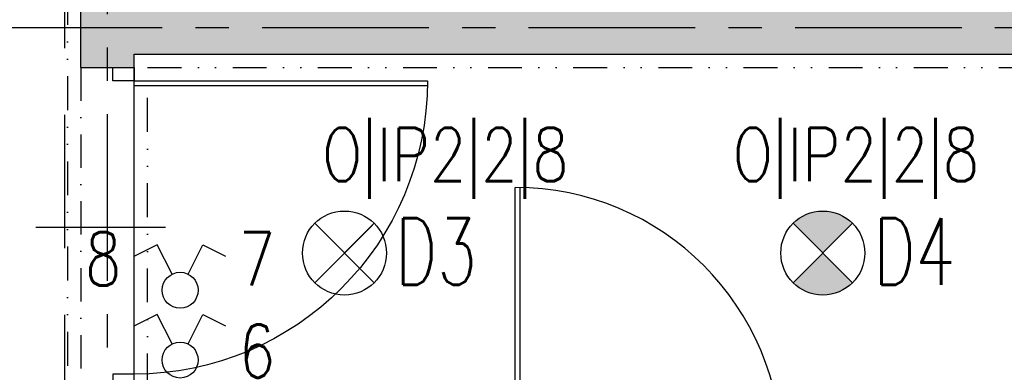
# Model space of a CAD drawing. Extents: x 41755 to 123924, y -112333 to 86187.
# Tile 394 of 582: x 110418 to 110787, y 36253 to 36385. Entities that reach past the tile are written whole.
import ezdxf
from ezdxf.enums import TextEntityAlignment as Align

# ---------------------------------------------------------------- set-up
doc = ezdxf.new("R2010")
doc.units = 0
doc.header["$LTSCALE"] = 50
for name, pattern in [('CENTER', [2, 1.25, -0.25, 0.25, -0.25]), ('DASHDOT', [1, 0.5, -0.25, 0, -0.25]), ('DASHED', [0.75, 0.5, -0.25]), ('DASHED2', [0.375, 0.25, -0.125]), ('DIVIDE', [31.75, 12.7, -6.35, 0, -6.35, 0, -6.35])]:
    doc.linetypes.add(name, pattern=pattern)
doc.layers.get('0').update_dxf_attribs({"color": 101, "linetype": 'CONTINUOUS'})
for name, color, linetype in [('Drz---drzwi', 5, 'CONTINUOUS'), ('E-90', 6, 'CONTINUOUS'), ('E35', 6, 'CONTINUOUS'), ('Ins-went', 141, 'CONTINUOUS'), ('Os-osie glowne', 1, 'CENTER'), ('Sc-beton', 7, 'CONTINUOUS'), ('Sc-beton-hatch', 86, 'CONTINUOUS'), ('Sc-nadproza kon', 5, 'DASHED2'), ('Suf-widok', 8, 'CONTINUOUS')]:
    doc.layers.add(name, color=color, linetype=linetype)
doc.styles.add('ROMANS', font='romans', dxfattribs={"width": 0.85})

# ---------------------------------------------------------------- blocks, each defined once
blk = doc.blocks.new('_GJKHGJ')
at = {"ltscale": 25}
for p, q in [((-8, -5), (-8, 0)), ((-8, 0), (-8, -5)), ((0, 0), (-8, 0)), ((0, -5), (0, 0)), ((0, -5), (0, 0)), ((-8, -115), (-7.999999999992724, -4.999999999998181)), ((-8, -5), (0, -5)), ((-19.69999999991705, -60), (28.89999999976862, -60)), ((-8, -115), (0, -115)), ((-8, -120), (-8, -115)), ((0, -115), (0, -120)), ((0, -115), (0, -120)), ((0, -120), (-8, -120))]:
    blk.add_line(p, q, dxfattribs=at)
at = {"ltscale": 7}
for p, q in [((-8, -5), (-118, -4.999999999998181)), ((-8, -6.799999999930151), (-117.985271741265, -6.799999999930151))]:
    blk.add_line(p, q, dxfattribs=at)
blk.add_arc((-8, -5), 110, 180, 270)
blk = doc.blocks.new('_FKJHKH')
at = {"ltscale": 7}
for p, q in [((5, 8), (5.000000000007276, 108)), ((6.799999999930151, 8), (6.799999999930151, 107.9837986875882))]:
    blk.add_line(p, q, dxfattribs=at)
at = {"ltscale": 25}
for p, q in [((55.00000000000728, 19.69999999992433), (55.00000000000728, -28.89999999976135)), ((5, 8), (0, 8)), ((0, 8), (5, 8)), ((0, 0), (0, 8)), ((105.0000000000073, 8), (5, 8)), ((5, 8), (5, 0)), ((105.0000000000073, 8), (105.0000000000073, 0)), ((110.0000000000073, 8), (105.0000000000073, 8)), ((110.0000000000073, 0), (110.0000000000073, 8)), ((5, 0), (0, 0)), ((5, 0), (0, 0)), ((105.0000000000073, 0), (110.0000000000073, 0)), ((105.0000000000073, 0), (110.0000000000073, 0))]:
    blk.add_line(p, q, dxfattribs=at)
blk.add_arc((5, 8), 100, 0, 90)

msp = doc.modelspace()

# ---------------------------------------------------------------- hatches: boundary and pattern name
at = {"layer": 'E35'}
h = msp.add_hatch(color=256, dxfattribs=at)
edge = h.paths.add_edge_path()
edge.add_line((110719.341002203, 36297.35851348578), (110708.2040703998, 36308.49544528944))
edge.add_ellipse((110719.3410022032, 36297.35851348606), major_axis=(11.1369318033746, -11.13693180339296), ratio=1, start_angle=90.00000000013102, end_angle=180.0000000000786, ccw=False)
edge.add_line((110730.4779340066, 36308.49544528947), (110719.341002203, 36297.35851348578))
edge = h.paths.add_edge_path()
edge.add_line((110708.2040703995, 36286.22158168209), (110719.341002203, 36297.35851348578))
edge.add_line((110719.341002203, 36297.35851348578), (110730.4779340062, 36286.22158168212))
edge.add_ellipse((110719.3410022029, 36297.35851348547), major_axis=(11.13693180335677, -11.13693180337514), ratio=1, start_angle=-89.99999999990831, end_angle=1.1789325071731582e-10, ccw=False)
at = {"layer": 'Sc-beton-hatch'}
h = msp.add_hatch(dxfattribs=at)
h.set_pattern_fill('ANSI33', color=256, angle=-1.272221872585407e-14, style=0)
h.set_pattern_definition([(44.99999999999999, (48983.41854682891, 565.4779691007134), (-4.490128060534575, 4.490128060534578), []), (44.99999999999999, (48987.90867682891, 565.4779691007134), (-4.490128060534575, 4.490128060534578), [3.175, -1.5875])])
h.paths.add_polyline_path([(109690.966002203, 39221.94990531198), (109670.966002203, 39221.94990531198), (109670.966002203, 39178.94990531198), (109690.966002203, 39178.94990531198)])
h.paths.add_polyline_path([(109690.966002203, 39078.94990531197), (109670.966002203, 39078.94990531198), (109670.966002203, 38934.94990531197), (109690.966002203, 38934.94990531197)])
h.paths.add_polyline_path([(109670.966002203, 38791.94990531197), (109690.966002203, 38791.94990531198), (109690.966002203, 38834.94990531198), (109670.966002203, 38834.94990531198)])
h.paths.add_polyline_path([(110202.966002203, 38621.94990531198), (110202.966002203, 38641.94990531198), (109570.966002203, 38641.94990531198), (109570.966002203, 38621.94990531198)])
h.paths.add_polyline_path([(109690.966002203, 38471.94990531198), (109670.966002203, 38471.94990531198), (109670.966002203, 38428.94990531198), (109690.966002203, 38428.94990531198)])
h.paths.add_polyline_path([(110460.966002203, 38956.94990531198), (110440.966002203, 38956.94990531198), (110440.966002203, 38766.94990531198), (110460.966002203, 38766.94990531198)])
h.paths.add_polyline_path([(110460.966002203, 39246.94990531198), (110440.966002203, 39246.94990531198), (110440.966002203, 39056.94990531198), (110460.966002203, 39056.94990531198)])
h.paths.add_polyline_path([(111132.966002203, 39078.94990531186), (111112.966002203, 39078.94990531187), (111112.966002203, 38934.94990531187), (111132.966002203, 38934.94990531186)])
h.paths.add_polyline_path([(111132.966002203, 38834.94990531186), (111112.966002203, 38834.94990531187), (111112.966002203, 38791.94990531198), (111132.966002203, 38791.94990531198)])
h.paths.add_polyline_path([(110460.966002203, 38641.94990531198), (110460.966002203, 38646.94990531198), (110440.966002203, 38646.94990531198), (110440.966002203, 38616.94990531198), (110460.966002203, 38616.94990531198), (110460.966002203, 38621.94990531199), (111210.966002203, 38621.94990531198), (111210.966002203, 38641.94990531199)])
h.paths.add_polyline_path([(111112.966002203, 38428.94990531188), (111132.966002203, 38428.94990531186), (111132.966002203, 38471.94990531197), (111112.966002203, 38471.94990531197)])
h.paths.add_polyline_path([(110440.966002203, 38306.94990531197), (110460.966002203, 38306.94990531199), (110460.966002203, 38496.94990531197), (110440.966002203, 38496.94990531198)])
h.paths.add_polyline_path([(110460.966002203, 38206.94990531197), (110440.966002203, 38206.94990531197), (110440.966002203, 38016.94990531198), (110460.966002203, 38016.94990531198)])
h.paths.add_polyline_path([(111132.966002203, 38328.94990531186), (111112.966002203, 38328.94990531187), (111112.966002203, 38184.94990531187), (111132.966002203, 38184.94990531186)])
h.paths.add_polyline_path([(111132.966002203, 38084.94990531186), (111112.966002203, 38084.94990531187), (111112.966002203, 38041.94990531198), (111132.966002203, 38041.94990531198)])
h.paths.add_polyline_path([(110460.966002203, 37891.94990531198), (110460.966002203, 37896.94990531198), (110440.966002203, 37896.94990531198), (110440.966002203, 37866.94990531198), (110460.966002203, 37866.94990531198), (110460.966002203, 37871.94990531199), (111210.966002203, 37871.94990531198), (111210.966002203, 37891.94990531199)])
h.paths.add_polyline_path([(110202.966002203, 37871.94990531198), (110202.966002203, 37891.94990531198), (109570.966002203, 37891.94990531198), (109570.966002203, 37871.94990531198)])
h.paths.add_polyline_path([(109690.966002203, 38084.94990531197), (109670.966002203, 38084.94990531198), (109670.966002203, 38041.94990531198), (109690.966002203, 38041.94990531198)])
h.paths.add_polyline_path([(109690.966002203, 38328.94990531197), (109670.966002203, 38328.94990531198), (109670.966002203, 38184.94990531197), (109690.966002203, 38184.94990531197)])
h.paths.add_polyline_path([(109670.966002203, 37678.94990531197), (109690.966002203, 37678.94990531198), (109690.966002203, 37721.94990531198), (109670.966002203, 37721.94990531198)])
h.paths.add_polyline_path([(109670.966002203, 37434.94990531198), (109690.966002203, 37434.94990531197), (109690.966002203, 37578.94990531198), (109670.966002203, 37578.94990531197)])
h.paths.add_polyline_path([(109690.966002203, 37291.94990531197), (109690.966002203, 37334.94990531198), (109670.966002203, 37334.94990531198), (109670.966002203, 37291.94990531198)])
h.paths.add_polyline_path([(110202.966002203, 37121.94990531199), (110202.966002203, 37141.94990531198), (109570.966002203, 37141.94990531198), (109570.966002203, 37121.94990531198)])
h.paths.add_polyline_path([(110460.966002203, 37746.94990531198), (110440.966002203, 37746.94990531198), (110440.966002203, 37556.94990531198), (110460.966002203, 37556.94990531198)])
h.paths.add_polyline_path([(110460.966002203, 37456.94990531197), (110440.966002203, 37456.94990531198), (110440.966002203, 37266.94990531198), (110460.966002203, 37266.94990531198)])
h.paths.add_polyline_path([(111132.966002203, 37721.94990531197), (111112.966002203, 37721.94990531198), (111112.966002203, 37678.94990531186), (111132.966002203, 37678.94990531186)])
h.paths.add_polyline_path([(111112.966002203, 37434.94990531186), (111132.966002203, 37434.94990531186), (111132.966002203, 37578.94990531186), (111112.966002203, 37578.94990531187)])
h.paths.add_polyline_path([(111132.966002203, 37334.94990531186), (111112.966002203, 37334.94990531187), (111112.966002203, 37291.94990531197), (111132.966002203, 37291.94990531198)])
h.paths.add_polyline_path([(110460.966002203, 37141.94990531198), (110460.966002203, 37146.94990531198), (110440.966002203, 37146.94990531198), (110440.966002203, 37116.94990531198), (110460.966002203, 37116.94990531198), (110460.966002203, 37121.94990531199), (111210.966002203, 37121.94990531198), (111210.966002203, 37141.94990531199)])
h.paths.add_polyline_path([(111132.966002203, 36971.94990531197), (111112.966002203, 36971.94990531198), (111112.966002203, 36928.94990531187), (111132.966002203, 36928.94990531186)])
h.paths.add_polyline_path([(111112.966002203, 36828.94990531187), (111112.966002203, 36684.94990531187), (111132.966002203, 36684.94990531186), (111132.966002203, 36828.94990531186)])
h.paths.add_polyline_path([(110460.966002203, 36996.94990531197), (110440.966002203, 36996.94990531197), (110440.966002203, 36806.94990531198), (110460.966002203, 36806.94990531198)])
h.paths.add_polyline_path([(110440.966002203, 36516.94990531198), (110460.966002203, 36516.94990531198), (110460.966002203, 36706.94990531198), (110440.966002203, 36706.94990531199)])
h.paths.add_polyline_path([(111112.966002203, 36541.94990531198), (111132.966002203, 36541.94990531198), (111132.966002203, 36584.94990531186), (111112.966002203, 36584.94990531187)])
h.paths.add_polyline_path([(111210.966002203, 36371.94990531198), (111210.966002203, 36391.94990531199), (110460.966002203, 36391.94990531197), (110460.966002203, 36396.94990531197), (110440.966002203, 36396.94990531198), (110440.966002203, 36366.94990531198), (110460.966002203, 36366.94990531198), (110460.966002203, 36371.94990531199)])
h.paths.add_polyline_path([(111112.966002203, 36178.94990531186), (111132.966002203, 36178.94990531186), (111132.966002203, 36221.94990531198), (111112.966002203, 36221.94990531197)])
h.paths.add_polyline_path([(111112.966002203, 35934.94990531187), (111132.966002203, 35934.94990531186), (111132.966002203, 36078.94990531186), (111112.966002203, 36078.94990531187)])
h.paths.add_polyline_path([(110460.966002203, 36246.94990531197), (110440.966002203, 36246.94990531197), (110440.966002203, 36056.94990531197), (110460.966002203, 36056.94990531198)])

# ---------------------------------------------------------------- linework, layer by layer
at = {"layer": 'E35'}
for p, q in [((110528.7040703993, 36308.49544528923), (110550.9779340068, 36286.22158168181)), ((110528.7040703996, 36286.22158168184), (110550.9779340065, 36308.49544528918)), ((110730.4779340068, 36308.49544528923), (110708.2040703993, 36286.22158168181)), ((110730.4779340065, 36286.22158168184), (110708.2040703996, 36308.49544528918)), ((110469.6100923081, 36300.44999413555), (110461.0744252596, 36296.17595762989)), ((110475.135965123, 36289.41428809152), (110469.6100923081, 36300.44999413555)), ((110481.1803655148, 36289.41428809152), (110486.7062383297, 36300.44999413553)), ((110486.7062383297, 36300.44999413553), (110495.2419053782, 36296.17595762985)), ((110469.6100923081, 36274.2948239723), (110461.0744252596, 36270.02078746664)), ((110475.135965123, 36263.25911792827), (110469.6100923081, 36274.2948239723)), ((110481.1803655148, 36263.25911792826), (110486.7062383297, 36274.29482397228)), ((110486.7062383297, 36274.29482397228), (110495.2419053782, 36270.02078746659))]:
    msp.add_line(p, q, dxfattribs=at)
at = {"layer": 'E35', "linetype": 'Continuous', "ltscale": 0.3}
msp.add_line((110529.341002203, 36286.85851348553), (110550.3410022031, 36307.85851348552), dxfattribs=at)
at = {"layer": 'E35'}
for centre, radius in [((110539.841002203, 36297.35851348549), 15.74999999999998), ((110719.341002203, 36297.35851348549), 15.74999999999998), ((110478.1581653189, 36283.37866003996), 6.750000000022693), ((110478.1581653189, 36257.22348987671), 6.750000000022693)]:
    msp.add_circle(centre, radius, dxfattribs=at)
at = {"layer": 'Ins-went', "linetype": 'DASHED', "ltscale": 2}
msp.add_line((110434.9660022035, 35624.17103959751), (110434.9660022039, 36910.28301585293), dxfattribs=at)
at = {"layer": 'Os-osie glowne'}
for points in [[(110450.966002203, 34586.94990531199), (110450.966002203, 40563.94990531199)], [(99508.96600221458, 36381.94990531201), (111775.9660027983, 36381.94990531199)]]:
    msp.add_lwpolyline(points, dxfattribs=at)
at = {"layer": 'Sc-beton'}
for points in [[(110440.966002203, 36366.94990531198), (110440.966002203, 36396.94990531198)], [(110460.966002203, 36371.94990531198), (111210.966002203, 36371.94990531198)], [(110460.966002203, 36366.94990531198), (110460.966002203, 36371.94990531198)], [(110440.966002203, 36366.94990531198), (110460.966002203, 36366.94990531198)]]:
    msp.add_lwpolyline(points, dxfattribs=at)
at = {"layer": 'Sc-nadproza kon', "linetype": 'DASHDOT', "ltscale": 0.5}
msp.add_lwpolyline([(110440.966002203, 36366.94990531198), (110440.966002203, 36246.94990531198)], dxfattribs=at)
at = {"layer": 'Suf-widok', "linetype": 'DIVIDE', "ltscale": 0.02}
for points in [[(110225.966002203, 39366.94990531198), (110435.966002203, 39366.94990531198), (110435.966002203, 35646.94990531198), (110225.966002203, 35646.94990531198)], [(110593.966002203, 36246.94990531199), (110465.966002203, 36246.94990531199), (110465.966002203, 36366.94990531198), (111187.966002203, 36366.94990531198), (111187.966002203, 36226.94990531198), (111107.966002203, 36226.94990531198), (111107.966002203, 36020.94990531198), (110790.966002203, 36020.94990531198), (110790.966002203, 36226.94990531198), (110593.966002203, 36226.94990531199)]]:
    msp.add_lwpolyline(points, close=True, dxfattribs=at)

# ---------------------------------------------------------------- block references
at = {"layer": 'Drz---drzwi', "xscale": -1}
msp.add_blockref('_GJKHGJ', (110452.966002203, 36366.94990531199), dxfattribs=at)
at = {"layer": 'Drz---drzwi'}
msp.add_blockref('_FKJHKH', (110598.966002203, 36213.949905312), dxfattribs=at)

# ---------------------------------------------------------------- texts
at = {"layer": 'E-90', "style": 'ROMANS', "width": 0.8}
for s, rotation, p in [('O|IP2|2|8', 3.335040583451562e-09, (110577.7377991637, 36332.86980494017)), ('O|IP2|2|8', 3.335040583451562e-09, (110731.8039153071, 36332.86980494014)), ('8', 359.9999999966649, (110449.3047610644, 36295.16583374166, -1.999999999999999)), ('7', 3.335040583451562e-09, (110507.0115695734, 36295.16583374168, -1.999999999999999)), ('6', 3.335040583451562e-09, (110507.0115696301, 36260.57486640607))]:
    msp.add_text(s, height=20, rotation=rotation, dxfattribs=at).set_placement(p, align=Align.MIDDLE)
at = {"layer": 'E35', "style": 'ROMANS', "width": 0.7}
for s, p in [('D3', (110574.2042331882, 36297.926128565)), ('D4', (110753.7042331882, 36297.92612856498))]:
    msp.add_text(s, height=25, dxfattribs=at).set_placement(p, align=Align.MIDDLE)

doc.saveas('drawing.dxf')
